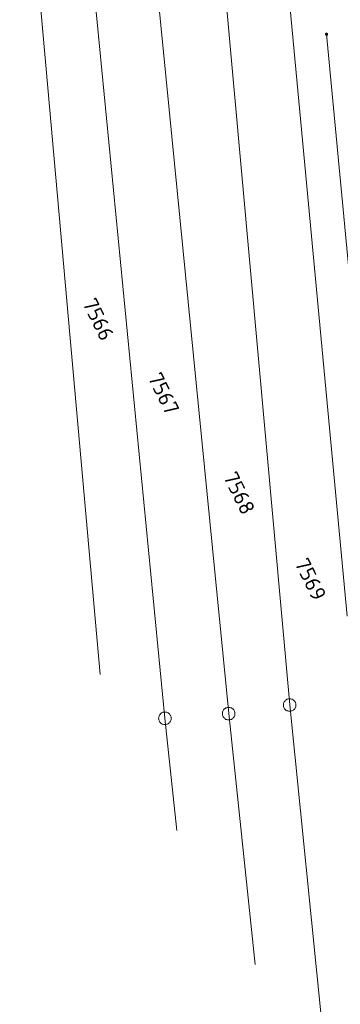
# Model space of a CAD drawing. Header units: metres. Extents: x 3425540 to 3446143, y 5432760 to 5444637.
# Tile 315 of 656: x 3440496 to 3440534, y 5438680 to 5438797. Entities that reach past the tile are written whole.
import ezdxf
from ezdxf.enums import TextEntityAlignment as Align

# ---------------------------------------------------------------- set-up
doc = ezdxf.new("R2010")
doc.units = ezdxf.units.M
doc.layers.add('B_Flurgrenzen', color=9, linetype='Continuous', lineweight=18)
doc.styles.get("Standard").update_dxf_attribs({"font": 'isocpeur.ttf'})

msp = doc.modelspace()

# ---------------------------------------------------------------- linework, layer by layer
at = {"layer": 'B_Flurgrenzen'}
for p, q in [((3440528.11, 5438715.65), (3440517.83, 5438829.32)), ((3440513.28, 5438714.07), (3440502.25, 5438827.27)), ((3440509.66, 5438828.2), (3440520.86, 5438714.62)), ((3440496.02, 5438826.46), (3440505.59, 5438719.27)), ((3440527.21, 5438808.44), (3440534.95, 5438726.19)), ((3440538.95, 5438726.98), (3440532.49, 5438795.26)), ((3440534.06, 5438657.14), (3440528.11, 5438715.65)), ((3440514.69, 5438700.74), (3440513.28, 5438714.07)), ((3440520.86, 5438714.62), (3440524, 5438684.83))]:
    msp.add_line(p, q, dxfattribs=at)
for points in [[(3440532.61, 5438795.26), (3440532.61, 5438795.28), (3440532.61, 5438795.3), (3440532.6, 5438795.31), (3440532.6, 5438795.32), (3440532.59, 5438795.34), (3440532.58, 5438795.35), (3440532.57, 5438795.36), (3440532.55, 5438795.37), (3440532.54, 5438795.38), (3440532.52, 5438795.38), (3440532.51, 5438795.39), (3440532.49, 5438795.39), (3440532.48, 5438795.39), (3440532.46, 5438795.39), (3440532.45, 5438795.38), (3440532.43, 5438795.38), (3440532.42, 5438795.37), (3440532.41, 5438795.36), (3440532.39, 5438795.35), (3440532.39, 5438795.34), (3440532.38, 5438795.32), (3440532.37, 5438795.31), (3440532.37, 5438795.3), (3440532.36, 5438795.28), (3440532.36, 5438795.26), (3440532.36, 5438795.25), (3440532.37, 5438795.23), (3440532.37, 5438795.22), (3440532.38, 5438795.2), (3440532.39, 5438795.19), (3440532.39, 5438795.18), (3440532.41, 5438795.17), (3440532.42, 5438795.16), (3440532.43, 5438795.15), (3440532.45, 5438795.15), (3440532.46, 5438795.14), (3440532.48, 5438795.14), (3440532.49, 5438795.14), (3440532.51, 5438795.14), (3440532.52, 5438795.15), (3440532.54, 5438795.15), (3440532.55, 5438795.16), (3440532.57, 5438795.17), (3440532.58, 5438795.18), (3440532.59, 5438795.19), (3440532.6, 5438795.2), (3440532.6, 5438795.22), (3440532.61, 5438795.23), (3440532.61, 5438795.25), (3440532.61, 5438795.26)], [(3440532.59, 5438795.26), (3440532.59, 5438795.28), (3440532.58, 5438795.29), (3440532.58, 5438795.3), (3440532.57, 5438795.32), (3440532.56, 5438795.33), (3440532.55, 5438795.34), (3440532.54, 5438795.35), (3440532.53, 5438795.36), (3440532.52, 5438795.36), (3440532.5, 5438795.36), (3440532.49, 5438795.36), (3440532.48, 5438795.36), (3440532.46, 5438795.36), (3440532.45, 5438795.36), (3440532.44, 5438795.35), (3440532.42, 5438795.34), (3440532.41, 5438795.33), (3440532.4, 5438795.32), (3440532.4, 5438795.31), (3440532.39, 5438795.3), (3440532.39, 5438795.29), (3440532.39, 5438795.27), (3440532.39, 5438795.26), (3440532.39, 5438795.24), (3440532.39, 5438795.23), (3440532.4, 5438795.22), (3440532.4, 5438795.21), (3440532.41, 5438795.19), (3440532.42, 5438795.19), (3440532.44, 5438795.18), (3440532.45, 5438795.17), (3440532.46, 5438795.17), (3440532.48, 5438795.17), (3440532.49, 5438795.16), (3440532.5, 5438795.17), (3440532.52, 5438795.17), (3440532.53, 5438795.17), (3440532.54, 5438795.18), (3440532.55, 5438795.19), (3440532.56, 5438795.2), (3440532.57, 5438795.21), (3440532.58, 5438795.22), (3440532.58, 5438795.24), (3440532.59, 5438795.25), (3440532.59, 5438795.26)], [(3440532.56, 5438795.26), (3440532.56, 5438795.28), (3440532.56, 5438795.29), (3440532.55, 5438795.3), (3440532.55, 5438795.31), (3440532.54, 5438795.32), (3440532.53, 5438795.33), (3440532.52, 5438795.33), (3440532.51, 5438795.34), (3440532.5, 5438795.34), (3440532.48, 5438795.34), (3440532.47, 5438795.34), (3440532.46, 5438795.34), (3440532.45, 5438795.33), (3440532.44, 5438795.32), (3440532.43, 5438795.31), (3440532.42, 5438795.3), (3440532.42, 5438795.29), (3440532.41, 5438795.28), (3440532.41, 5438795.27), (3440532.41, 5438795.26), (3440532.41, 5438795.25), (3440532.42, 5438795.23), (3440532.42, 5438795.22), (3440532.43, 5438795.21), (3440532.44, 5438795.21), (3440532.45, 5438795.2), (3440532.46, 5438795.19), (3440532.47, 5438795.19), (3440532.48, 5438795.19), (3440532.5, 5438795.19), (3440532.51, 5438795.19), (3440532.52, 5438795.2), (3440532.53, 5438795.2), (3440532.54, 5438795.21), (3440532.55, 5438795.22), (3440532.55, 5438795.23), (3440532.56, 5438795.24), (3440532.56, 5438795.25), (3440532.56, 5438795.26)], [(3440532.54, 5438795.26), (3440532.54, 5438795.27), (3440532.53, 5438795.28), (3440532.53, 5438795.29), (3440532.52, 5438795.3), (3440532.52, 5438795.31), (3440532.51, 5438795.31), (3440532.5, 5438795.31), (3440532.49, 5438795.32), (3440532.48, 5438795.31), (3440532.47, 5438795.31), (3440532.46, 5438795.31), (3440532.45, 5438795.3), (3440532.44, 5438795.29), (3440532.44, 5438795.28), (3440532.44, 5438795.27), (3440532.44, 5438795.26), (3440532.44, 5438795.25), (3440532.44, 5438795.24), (3440532.44, 5438795.24), (3440532.45, 5438795.23), (3440532.46, 5438795.22), (3440532.47, 5438795.22), (3440532.48, 5438795.21), (3440532.49, 5438795.21), (3440532.5, 5438795.21), (3440532.51, 5438795.22), (3440532.52, 5438795.22), (3440532.52, 5438795.23), (3440532.53, 5438795.24), (3440532.53, 5438795.24), (3440532.54, 5438795.25), (3440532.54, 5438795.26)], [(3440532.51, 5438795.26), (3440532.51, 5438795.27), (3440532.51, 5438795.28), (3440532.5, 5438795.28), (3440532.5, 5438795.29), (3440532.49, 5438795.29), (3440532.48, 5438795.29), (3440532.48, 5438795.29), (3440532.47, 5438795.29), (3440532.47, 5438795.28), (3440532.46, 5438795.28), (3440532.46, 5438795.27), (3440532.46, 5438795.26), (3440532.46, 5438795.25), (3440532.47, 5438795.25), (3440532.47, 5438795.24), (3440532.48, 5438795.24), (3440532.48, 5438795.24), (3440532.49, 5438795.24), (3440532.5, 5438795.24), (3440532.5, 5438795.24), (3440532.51, 5438795.25), (3440532.51, 5438795.26), (3440532.51, 5438795.26)], [(3440528.86, 5438715.65), (3440528.85, 5438715.74), (3440528.83, 5438715.83), (3440528.8, 5438715.92), (3440528.76, 5438716.01), (3440528.71, 5438716.08), (3440528.65, 5438716.16), (3440528.58, 5438716.23), (3440528.51, 5438716.28), (3440528.42, 5438716.33), (3440528.34, 5438716.36), (3440528.25, 5438716.38), (3440528.15, 5438716.39), (3440528.06, 5438716.39), (3440527.96, 5438716.38), (3440527.88, 5438716.36), (3440527.79, 5438716.33), (3440527.7, 5438716.28), (3440527.63, 5438716.23), (3440527.56, 5438716.16), (3440527.5, 5438716.08), (3440527.45, 5438716.01), (3440527.41, 5438715.92), (3440527.38, 5438715.83), (3440527.36, 5438715.74), (3440527.36, 5438715.65), (3440527.36, 5438715.55), (3440527.38, 5438715.46), (3440527.41, 5438715.37), (3440527.45, 5438715.29), (3440527.5, 5438715.21), (3440527.56, 5438715.13), (3440527.63, 5438715.07), (3440527.7, 5438715.01), (3440527.79, 5438714.97), (3440527.88, 5438714.94), (3440527.96, 5438714.91), (3440528.06, 5438714.9), (3440528.15, 5438714.9), (3440528.25, 5438714.91), (3440528.34, 5438714.94), (3440528.42, 5438714.97), (3440528.51, 5438715.01), (3440528.58, 5438715.07), (3440528.65, 5438715.13), (3440528.71, 5438715.21), (3440528.76, 5438715.29), (3440528.8, 5438715.37), (3440528.83, 5438715.46), (3440528.85, 5438715.55), (3440528.86, 5438715.65)], [(3440521.61, 5438714.62), (3440521.6, 5438714.72), (3440521.59, 5438714.81), (3440521.56, 5438714.9), (3440521.52, 5438714.98), (3440521.46, 5438715.06), (3440521.4, 5438715.14), (3440521.34, 5438715.2), (3440521.26, 5438715.25), (3440521.18, 5438715.3), (3440521.09, 5438715.33), (3440521, 5438715.35), (3440520.91, 5438715.37), (3440520.81, 5438715.37), (3440520.72, 5438715.35), (3440520.63, 5438715.33), (3440520.54, 5438715.3), (3440520.46, 5438715.25), (3440520.38, 5438715.2), (3440520.32, 5438715.14), (3440520.26, 5438715.06), (3440520.2, 5438714.98), (3440520.16, 5438714.9), (3440520.13, 5438714.81), (3440520.12, 5438714.72), (3440520.11, 5438714.62), (3440520.12, 5438714.53), (3440520.13, 5438714.44), (3440520.16, 5438714.34), (3440520.2, 5438714.26), (3440520.26, 5438714.19), (3440520.32, 5438714.11), (3440520.38, 5438714.04), (3440520.46, 5438713.99), (3440520.54, 5438713.94), (3440520.63, 5438713.91), (3440520.72, 5438713.89), (3440520.81, 5438713.88), (3440520.91, 5438713.88), (3440521, 5438713.89), (3440521.09, 5438713.91), (3440521.18, 5438713.94), (3440521.26, 5438713.99), (3440521.34, 5438714.04), (3440521.4, 5438714.11), (3440521.46, 5438714.19), (3440521.52, 5438714.26), (3440521.56, 5438714.34), (3440521.59, 5438714.44), (3440521.6, 5438714.53), (3440521.61, 5438714.62)], [(3440514.03, 5438714.07), (3440514.02, 5438714.16), (3440514.01, 5438714.25), (3440513.98, 5438714.34), (3440513.94, 5438714.43), (3440513.88, 5438714.5), (3440513.82, 5438714.58), (3440513.76, 5438714.65), (3440513.68, 5438714.7), (3440513.6, 5438714.75), (3440513.51, 5438714.78), (3440513.42, 5438714.8), (3440513.33, 5438714.81), (3440513.23, 5438714.81), (3440513.14, 5438714.8), (3440513.05, 5438714.78), (3440512.96, 5438714.75), (3440512.88, 5438714.7), (3440512.8, 5438714.65), (3440512.74, 5438714.58), (3440512.68, 5438714.5), (3440512.62, 5438714.43), (3440512.58, 5438714.34), (3440512.55, 5438714.25), (3440512.54, 5438714.16), (3440512.53, 5438714.07), (3440512.54, 5438713.97), (3440512.55, 5438713.88), (3440512.58, 5438713.79), (3440512.62, 5438713.71), (3440512.68, 5438713.63), (3440512.74, 5438713.55), (3440512.8, 5438713.49), (3440512.88, 5438713.43), (3440512.96, 5438713.39), (3440513.05, 5438713.36), (3440513.14, 5438713.33), (3440513.23, 5438713.32), (3440513.33, 5438713.32), (3440513.42, 5438713.33), (3440513.51, 5438713.36), (3440513.6, 5438713.39), (3440513.68, 5438713.43), (3440513.76, 5438713.49), (3440513.82, 5438713.55), (3440513.88, 5438713.63), (3440513.94, 5438713.71), (3440513.98, 5438713.79), (3440514.01, 5438713.88), (3440514.02, 5438713.97), (3440514.03, 5438714.07)]]:
    msp.add_lwpolyline(points, dxfattribs=at)

# ---------------------------------------------------------------- texts
for s, p in [('7566', (3440505.37, 5438761.43)), ('7567', (3440513.13, 5438752.61)), ('7568', (3440522.12, 5438740.8)), ('7569', (3440530.59, 5438730.57))]:
    msp.add_text(s, height=1.8, rotation=296.1, dxfattribs=at).set_placement(p, align=Align.MIDDLE)

doc.saveas('drawing.dxf')
